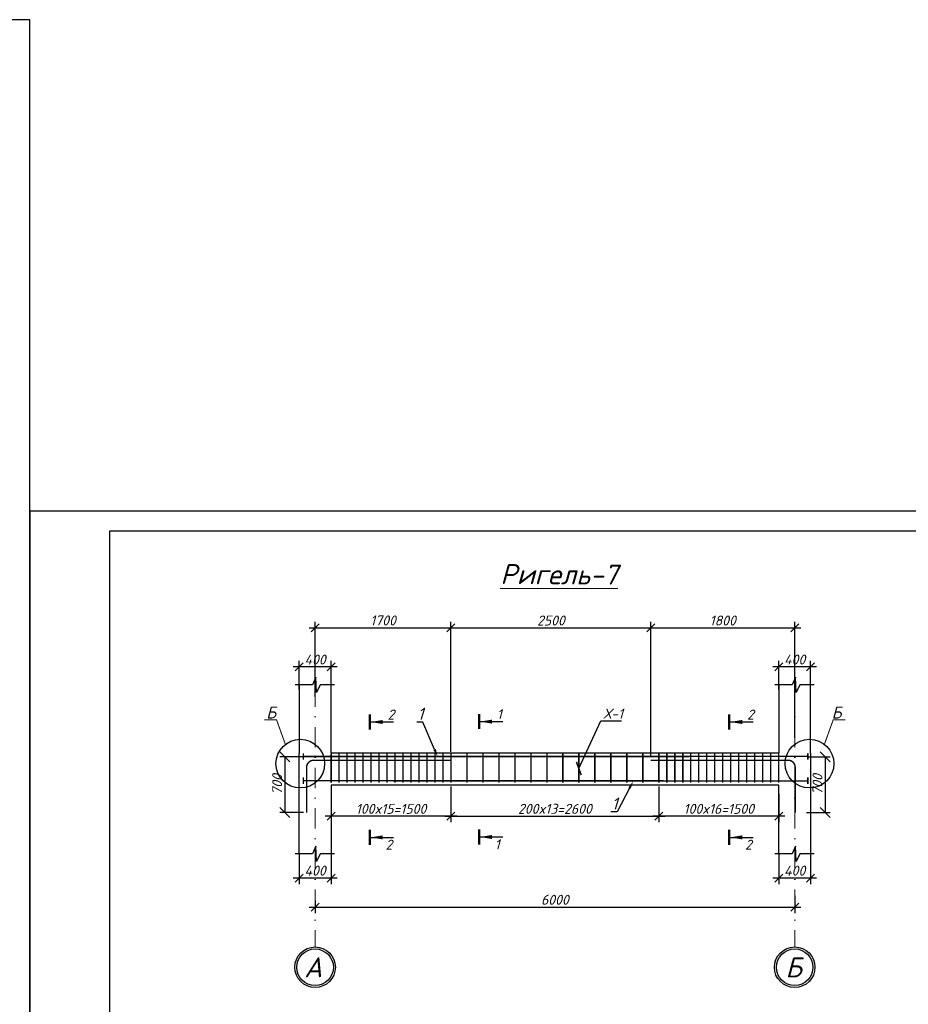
# Model space of a CAD drawing. Header units: millimetres. Extents: x -33345 to 4712671, y -3392 to 121473.
# Tile 640 of 656: x 3294003 to 3316237, y 61864 to 86501. Entities that reach past the tile are written whole.
import ezdxf
from ezdxf import colors
from ezdxf.entities.mleader import LeaderData, LeaderLine
from ezdxf.math import Vec2, Vec3

# ---------------------------------------------------------------- set-up
doc = ezdxf.new("R2010")
doc.units = ezdxf.units.MM
doc.linetypes.add('DASHDOTX2', pattern=[50.8, 25.4, -12.7, 0, -12.7])
doc.layers.add('0.25', color=7, linetype='Continuous', lineweight=25)
doc.layers.add('Лист', color=7, linetype='Continuous')
doc.styles.add('_text', font='isocpeui.ttf')
doc.styles.add('Arch-Dim', font='isocpeui.ttf', dxfattribs={"height": 200})
doc.styles.add('GOST 2.304', font='isocpeui.ttf')
doc.styles.get("Standard").update_dxf_attribs({"font": 'arial.ttf'})
doc.styles.add('ГОСТ 250', font='isocpeui.ttf', dxfattribs={"height": 250})
doc.styles.add('Тохир', font='isocpeui.ttf', dxfattribs={"oblique": 2, "height": 250})
doc.dimstyles.new('Islom 94', dxfattribs={"dimtxt": 250, "dimasz": 200, "dimexe": 150, "dimexo": 100, "dimgap": 60, "dimtad": 1, "dimdec": 0, "dimtxsty": '_text', "dimblk": 'OBLIQUE', "dimcen": 0, "dimdle": 150, "dimadec": 0, "dimazin": 0, "dimtfac": 1, "dimtdec": 0, "dimtmove": 0, "dimatfit": 3, "dimfxl": 1, "dimarcsym": 0})
doc.dimstyles.new('М 100', dxfattribs={"dimscale": 100, "dimtxt": 3, "dimasz": 2.5, "dimexe": 1.25, "dimexo": 0.625, "dimtad": 1, "dimdec": 0, "dimtxsty": 'Standard', "dimblk": 'OBLIQUE', "dimcen": 2.5, "dimadec": 0, "dimazin": 0, "dimtfac": 1, "dimtdec": 0, "dimtmove": 0, "dimatfit": 3, "dimfxl": 1, "dimtfill": 1, "dimarcsym": 0})

# ---------------------------------------------------------------- blocks, each defined once
blk = doc.blocks.new('*U328')
at = {"layer": '0.25', "color": 5, "linetype": 'Continuous', "lineweight": 25, "ltscale": 100}
blk.add_lwpolyline([(-59400, 0), (0, 0), (0, 42000), (-59400, 42000), (-59400, 0)], dxfattribs=at)
blk = doc.blocks.new('*U340')
at = {"layer": '0.25', "color": 5, "linetype": 'Continuous', "lineweight": 25, "ltscale": 100}
blk.add_lwpolyline([(-42000, 0), (0, 0), (0, 29700), (-42000, 29700), (-42000, 0)], dxfattribs=at)
at = {"layer": '0.25', "color": 7, "linetype": 'Continuous', "lineweight": 30, "ltscale": 100}
blk.add_lwpolyline([(-40000, 500), (-500, 500), (-500, 29200), (-40000, 29200), (-40000, 500)], dxfattribs=at)
blk = doc.blocks.new('_Oblique')
at = {"color": 0, "linetype": 'ByBlock', "lineweight": -2}
blk.add_line((-0.5, -0.5), (0.5, 0.5), dxfattribs=at)
blk = doc.blocks.new('*D2165')
at = {"color": 0, "lineweight": -2, "ltscale": 10, "transparency": 16777216}
for p, q in [((3313394, 64582), (3313394, 64145)), ((3301394, 64459), (3301394, 64145)), ((3301244, 64295), (3313544, 64295))]:
    blk.add_line(p, q, dxfattribs=at)
at = {"layer": 'Defpoints', "color": 0, "ltscale": 10, "transparency": 16777216}
for p in [(3301394, 64559), (3313394, 64682), (3313394, 64295)]:
    blk.add_point(p, dxfattribs=at)
at = {"color": 0, "lineweight": -2, "ltscale": 10, "transparency": 16777216, "xscale": 200, "yscale": 200, "zscale": 200, "rotation": 180}
blk.add_blockref('_Oblique', (3301394, 64295), dxfattribs=at)
at = {"color": 0, "lineweight": -2, "ltscale": 10, "transparency": 16777216, "xscale": 200, "yscale": 200, "zscale": 200}
blk.add_blockref('_Oblique', (3313394, 64295), dxfattribs=at)
at = {"color": 0, "lineweight": 25, "ltscale": 10, "transparency": 16777216, "insert": (3307394, 64480), "char_height": 250, "attachment_point": 5, "style": '_text'}
blk.add_mtext('6000', dxfattribs=at)
blk = doc.blocks.new('*D2166')
at = {"color": 0, "lineweight": -2, "ltscale": 10, "transparency": 16777216}
for p, q in [((3312994, 65628), (3312994, 64873)), ((3313794, 65628), (3313794, 64873)), ((3313944, 65023), (3312844, 65023))]:
    blk.add_line(p, q, dxfattribs=at)
at = {"layer": 'Defpoints', "color": 0, "ltscale": 10, "transparency": 16777216}
for p in [(3312994, 65728), (3313794, 65728), (3312994, 65023)]:
    blk.add_point(p, dxfattribs=at)
at = {"color": 0, "lineweight": -2, "ltscale": 10, "transparency": 16777216, "xscale": 200, "yscale": 200, "zscale": 200, "rotation": 180}
blk.add_blockref('_Oblique', (3312994, 65023), dxfattribs=at)
at = {"color": 0, "lineweight": -2, "ltscale": 10, "transparency": 16777216, "xscale": 200, "yscale": 200, "zscale": 200}
blk.add_blockref('_Oblique', (3313794, 65023), dxfattribs=at)
at = {"color": 0, "ltscale": 10, "transparency": 16777216, "insert": (3313394, 65208), "char_height": 250, "attachment_point": 5, "style": '_text'}
blk.add_mtext('400', dxfattribs=at)
blk = doc.blocks.new('*D2167')
at = {"color": 0, "lineweight": -2, "ltscale": 10, "transparency": 16777216}
for p, q in [((3313944, 70306), (3312844, 70306)), ((3312994, 69745), (3312994, 70456)), ((3313794, 69745), (3313794, 70456))]:
    blk.add_line(p, q, dxfattribs=at)
at = {"layer": 'Defpoints', "color": 0, "ltscale": 10, "transparency": 16777216}
for p in [(3312994, 70306), (3312994, 69645), (3313794, 69645)]:
    blk.add_point(p, dxfattribs=at)
at = {"color": 0, "lineweight": -2, "ltscale": 10, "transparency": 16777216, "xscale": 200, "yscale": 200, "zscale": 200, "rotation": 180}
blk.add_blockref('_Oblique', (3312994, 70306), dxfattribs=at)
at = {"color": 0, "lineweight": -2, "ltscale": 10, "transparency": 16777216, "xscale": 200, "yscale": 200, "zscale": 200}
blk.add_blockref('_Oblique', (3313794, 70306), dxfattribs=at)
at = {"color": 0, "ltscale": 10, "transparency": 16777216, "insert": (3313394, 70491), "char_height": 250, "attachment_point": 5, "style": '_text'}
blk.add_mtext('400', dxfattribs=at)
blk = doc.blocks.new('*D2200')
at = {"color": 0, "lineweight": -2, "ltscale": 10, "transparency": 16777216}
for p, q in [((3300994, 65628), (3300994, 64873)), ((3301794, 65628), (3301794, 64873)), ((3301944, 65023), (3300844, 65023))]:
    blk.add_line(p, q, dxfattribs=at)
at = {"layer": 'Defpoints', "color": 0, "ltscale": 10, "transparency": 16777216}
for p in [(3300994, 65728), (3301794, 65728), (3300994, 65023)]:
    blk.add_point(p, dxfattribs=at)
at = {"color": 0, "lineweight": -2, "ltscale": 10, "transparency": 16777216, "xscale": 200, "yscale": 200, "zscale": 200, "rotation": 180}
blk.add_blockref('_Oblique', (3300994, 65023), dxfattribs=at)
at = {"color": 0, "lineweight": -2, "ltscale": 10, "transparency": 16777216, "xscale": 200, "yscale": 200, "zscale": 200}
blk.add_blockref('_Oblique', (3301794, 65023), dxfattribs=at)
at = {"color": 0, "ltscale": 10, "transparency": 16777216, "insert": (3301394, 65208), "char_height": 250, "attachment_point": 5, "style": '_text'}
blk.add_mtext('400', dxfattribs=at)
blk = doc.blocks.new('*D2201')
at = {"color": 0, "lineweight": -2, "ltscale": 10, "transparency": 16777216}
for p, q in [((3301944, 70306), (3300844, 70306)), ((3300994, 69745), (3300994, 70456)), ((3301794, 69745), (3301794, 70456))]:
    blk.add_line(p, q, dxfattribs=at)
at = {"layer": 'Defpoints', "color": 0, "ltscale": 10, "transparency": 16777216}
for p in [(3300994, 70306), (3300994, 69645), (3301794, 69645)]:
    blk.add_point(p, dxfattribs=at)
at = {"color": 0, "lineweight": -2, "ltscale": 10, "transparency": 16777216, "xscale": 200, "yscale": 200, "zscale": 200, "rotation": 180}
blk.add_blockref('_Oblique', (3300994, 70306), dxfattribs=at)
at = {"color": 0, "lineweight": -2, "ltscale": 10, "transparency": 16777216, "xscale": 200, "yscale": 200, "zscale": 200}
blk.add_blockref('_Oblique', (3301794, 70306), dxfattribs=at)
at = {"color": 0, "ltscale": 10, "transparency": 16777216, "insert": (3301394, 70491), "char_height": 250, "attachment_point": 5, "style": '_text'}
blk.add_mtext('400', dxfattribs=at)
blk = doc.blocks.new('*D2202')
at = {"color": 0, "lineweight": -2, "ltscale": 10, "transparency": 16777216}
for p, q in [((3304794, 67314), (3304794, 66420)), ((3309994, 67314), (3309994, 66420)), ((3304644, 66570), (3310144, 66570))]:
    blk.add_line(p, q, dxfattribs=at)
at = {"layer": 'Defpoints', "color": 0, "ltscale": 10, "transparency": 16777216}
for p in [(3304794, 67414), (3309994, 67414), (3309994, 66570)]:
    blk.add_point(p, dxfattribs=at)
at = {"color": 0, "lineweight": -2, "ltscale": 10, "transparency": 16777216, "xscale": 200, "yscale": 200, "zscale": 200, "rotation": 180}
blk.add_blockref('_Oblique', (3304794, 66570), dxfattribs=at)
at = {"color": 0, "lineweight": -2, "ltscale": 10, "transparency": 16777216, "xscale": 200, "yscale": 200, "zscale": 200}
blk.add_blockref('_Oblique', (3309994, 66570), dxfattribs=at)
at = {"color": 0, "ltscale": 10, "transparency": 16777216, "insert": (3307394, 66755), "char_height": 250, "attachment_point": 5, "style": '_text'}
blk.add_mtext('200x13=2600', dxfattribs=at)
blk = doc.blocks.new('*D2203')
at = {"color": 0, "lineweight": -2, "ltscale": 10, "transparency": 16777216}
for p, q in [((3304794, 67314), (3304794, 66420)), ((3301794, 67077), (3301794, 66420)), ((3304944, 66570), (3301644, 66570))]:
    blk.add_line(p, q, dxfattribs=at)
at = {"layer": 'Defpoints', "color": 0, "ltscale": 10, "transparency": 16777216}
for p in [(3304794, 67414), (3301794, 67177), (3301794, 66570)]:
    blk.add_point(p, dxfattribs=at)
at = {"color": 0, "lineweight": -2, "ltscale": 10, "transparency": 16777216, "xscale": 200, "yscale": 200, "zscale": 200, "rotation": 180}
blk.add_blockref('_Oblique', (3301794, 66570), dxfattribs=at)
at = {"color": 0, "lineweight": -2, "ltscale": 10, "transparency": 16777216, "xscale": 200, "yscale": 200, "zscale": 200}
blk.add_blockref('_Oblique', (3304794, 66570), dxfattribs=at)
at = {"color": 0, "ltscale": 10, "transparency": 16777216, "insert": (3303294, 66755), "char_height": 250, "attachment_point": 5, "style": '_text'}
blk.add_mtext('100x15=1500', dxfattribs=at)
blk = doc.blocks.new('*D2204')
at = {"color": 0, "lineweight": -2, "ltscale": 10, "transparency": 16777216}
for p, q in [((3309994, 67314), (3309994, 66420)), ((3312994, 67131), (3312994, 66420)), ((3313144, 66570), (3309844, 66570))]:
    blk.add_line(p, q, dxfattribs=at)
at = {"layer": 'Defpoints', "color": 0, "ltscale": 10, "transparency": 16777216}
for p in [(3309994, 67414), (3312994, 67231), (3309994, 66570)]:
    blk.add_point(p, dxfattribs=at)
at = {"color": 0, "lineweight": -2, "ltscale": 10, "transparency": 16777216, "xscale": 200, "yscale": 200, "zscale": 200, "rotation": 180}
blk.add_blockref('_Oblique', (3309994, 66570), dxfattribs=at)
at = {"color": 0, "lineweight": -2, "ltscale": 10, "transparency": 16777216, "xscale": 200, "yscale": 200, "zscale": 200}
blk.add_blockref('_Oblique', (3312994, 66570), dxfattribs=at)
at = {"color": 0, "ltscale": 10, "transparency": 16777216, "insert": (3311494, 66755), "char_height": 250, "attachment_point": 5, "style": '_text'}
blk.add_mtext('100x16=1500', dxfattribs=at)
blk = doc.blocks.new('*D2205')
at = {"color": 0, "lineweight": -2, "ltscale": 10, "transparency": 16777216}
for p, q in [((3301244, 71282), (3304944, 71282)), ((3301394, 69559), (3301394, 71432)), ((3304794, 68183), (3304794, 71432))]:
    blk.add_line(p, q, dxfattribs=at)
at = {"layer": 'Defpoints', "color": 0, "ltscale": 10, "transparency": 16777216}
for p in [(3304794, 71282), (3301394, 69459), (3304794, 68083)]:
    blk.add_point(p, dxfattribs=at)
at = {"color": 0, "lineweight": -2, "ltscale": 10, "transparency": 16777216, "xscale": 200, "yscale": 200, "zscale": 200, "rotation": 180}
blk.add_blockref('_Oblique', (3301394, 71282), dxfattribs=at)
at = {"color": 0, "lineweight": -2, "ltscale": 10, "transparency": 16777216, "xscale": 200, "yscale": 200, "zscale": 200}
blk.add_blockref('_Oblique', (3304794, 71282), dxfattribs=at)
at = {"color": 0, "lineweight": 25, "ltscale": 10, "transparency": 16777216, "insert": (3303094, 71469), "char_height": 250, "attachment_point": 5, "style": '_text'}
blk.add_mtext('1700', dxfattribs=at)
blk = doc.blocks.new('*D2206')
at = {"color": 0, "lineweight": -2, "ltscale": 10, "transparency": 16777216}
for p, q in [((3304644, 71282), (3309944, 71282)), ((3304794, 68183), (3304794, 71432)), ((3309794, 68085), (3309794, 71432))]:
    blk.add_line(p, q, dxfattribs=at)
at = {"layer": 'Defpoints', "color": 0, "ltscale": 10, "transparency": 16777216}
for p in [(3309794, 71282), (3304794, 68083), (3309794, 67985)]:
    blk.add_point(p, dxfattribs=at)
at = {"color": 0, "lineweight": -2, "ltscale": 10, "transparency": 16777216, "xscale": 200, "yscale": 200, "zscale": 200, "rotation": 180}
blk.add_blockref('_Oblique', (3304794, 71282), dxfattribs=at)
at = {"color": 0, "lineweight": -2, "ltscale": 10, "transparency": 16777216, "xscale": 200, "yscale": 200, "zscale": 200}
blk.add_blockref('_Oblique', (3309794, 71282), dxfattribs=at)
at = {"color": 0, "lineweight": 25, "ltscale": 10, "transparency": 16777216, "insert": (3307294, 71467), "char_height": 250, "attachment_point": 5, "style": '_text'}
blk.add_mtext('2500', dxfattribs=at)
blk = doc.blocks.new('*D2207')
at = {"color": 0, "lineweight": -2, "ltscale": 10, "transparency": 16777216}
for p, q in [((3309644, 71282), (3313544, 71282)), ((3309794, 68085), (3309794, 71432)), ((3313394, 68534), (3313394, 71432))]:
    blk.add_line(p, q, dxfattribs=at)
at = {"layer": 'Defpoints', "color": 0, "ltscale": 10, "transparency": 16777216}
for p in [(3313394, 71282), (3313394, 68434), (3309794, 67985)]:
    blk.add_point(p, dxfattribs=at)
at = {"color": 0, "lineweight": -2, "ltscale": 10, "transparency": 16777216, "xscale": 200, "yscale": 200, "zscale": 200, "rotation": 180}
blk.add_blockref('_Oblique', (3309794, 71282), dxfattribs=at)
at = {"color": 0, "lineweight": -2, "ltscale": 10, "transparency": 16777216, "xscale": 200, "yscale": 200, "zscale": 200}
blk.add_blockref('_Oblique', (3313394, 71282), dxfattribs=at)
at = {"color": 0, "lineweight": 25, "ltscale": 10, "transparency": 16777216, "insert": (3311594, 71467), "char_height": 250, "attachment_point": 5, "style": '_text'}
blk.add_mtext('1800', dxfattribs=at)
blk = doc.blocks.new('_ArchTick')
at = {"color": 0, "linetype": 'ByBlock', "const_width": 0.15}
blk.add_lwpolyline([(-0.5, -0.5), (0.5, 0.5)], dxfattribs=at)
blk = doc.blocks.new('*D2208')
at = {"color": 0, "lineweight": -2, "ltscale": 100, "transparency": 16777216}
for p, q in [((3301085, 68060), (3300509, 68060)), ((3300634, 68060), (3300634, 66660)), ((3301100, 66660), (3300509, 66660))]:
    blk.add_line(p, q, dxfattribs=at)
at = {"layer": 'Defpoints', "color": 0, "ltscale": 100, "transparency": 16777216}
for p in [(3301147, 68060), (3300634, 66660), (3301162, 66660)]:
    blk.add_point(p, dxfattribs=at)
at = {"color": 0, "lineweight": -2, "ltscale": 100, "transparency": 16777216, "xscale": 250, "yscale": 250, "zscale": 250}
for p, rotation in [((3300634, 68060), 90), ((3300634, 66660), 270)]:
    blk.add_blockref('_Oblique', p, dxfattribs=dict(at, rotation=rotation))
at = {"color": 0, "ltscale": 100, "transparency": 16777216, "insert": (3300445, 67360), "char_height": 250, "attachment_point": 5, "rotation": 90, "style": 'Тохир', "bg_fill": 3, "box_fill_scale": 1.1, "bg_fill_color": 256, "bg_fill_true_color": 13158600, "bg_fill_transparency": 0}
blk.add_mtext('700', dxfattribs=at)
blk = doc.blocks.new('*D2209')
at = {"color": 0, "lineweight": -2, "ltscale": 100, "transparency": 16777216}
for p, q in [((3313703, 68060), (3314279, 68060)), ((3314154, 68060), (3314154, 66660)), ((3313689, 66660), (3314279, 66660))]:
    blk.add_line(p, q, dxfattribs=at)
at = {"layer": 'Defpoints', "color": 0, "ltscale": 100, "transparency": 16777216}
for p in [(3313641, 68060), (3313626, 66660), (3314154, 66660)]:
    blk.add_point(p, dxfattribs=at)
at = {"color": 0, "lineweight": -2, "ltscale": 100, "transparency": 16777216, "xscale": 250, "yscale": 250, "zscale": 250}
for p, rotation in [((3314154, 68060), 90), ((3314154, 66660), 270)]:
    blk.add_blockref('_Oblique', p, dxfattribs=dict(at, rotation=rotation))
at = {"color": 0, "ltscale": 100, "transparency": 16777216, "insert": (3313965, 67360), "char_height": 250, "attachment_point": 5, "rotation": 90, "style": 'Тохир', "bg_fill": 3, "box_fill_scale": 1.1, "bg_fill_color": 256, "bg_fill_true_color": 13158600, "bg_fill_transparency": 0}
blk.add_mtext('700', dxfattribs=at)

msp = doc.modelspace()

# ---------------------------------------------------------------- linework, layer by layer
at = {"color": 177, "lineweight": 25, "ltscale": 10, "true_color": 0x293189}
for p, q in [((3300994.122, 69859.671, 1359241.5), (3300994.122, 68143.165, 1359241.5)), ((3313794.122, 68144.079, 1359241.5), (3313794.122, 69856.065, 1359241.5)), ((3300994.122, 65630.266, 1359241.5), (3300994.122, 68143.165, 1359241.5)), ((3313794.122, 68144.079, 1359241.5), (3313794.122, 65630.266, 1359241.5))]:
    msp.add_line(p, q, dxfattribs=at)
at = {"color": 177, "ltscale": 10, "true_color": 0x293189}
for p, q in [((3300994.122, 69856.065, 1359241.5), (3300994.122, 68146.772, 1359241.5)), ((3312994.122, 69856.065, 1359241.5), (3312994.122, 68146.772, 1359241.5))]:
    msp.add_line(p, q, dxfattribs=at)
at = {"color": 1, "linetype": 'DASHDOTX2', "lineweight": 5, "ltscale": 20}
for p, q in [((3301394.277, 69815.954, 1359241.5), (3301394.277, 63298.902, 1359241.5)), ((3313394.277, 69815.954, 1359241.5), (3313394.277, 63298.902, 1359241.5))]:
    msp.add_line(p, q, dxfattribs=at)
at = {"color": 116, "true_color": 0x136734}
for p, q in [((3302785.975, 68928.125, 1359241.5), (3303357.683, 68928.125, 1359241.5)), ((3305521.03, 68938.036, 1359241.5), (3306092.738, 68938.036, 1359241.5)), ((3311781.518, 68928.125, 1359241.5), (3312353.226, 68928.125, 1359241.5)), ((3302785.975, 66040.912, 1359241.5), (3303357.683, 66040.912, 1359241.5)), ((3305521.03, 66050.823, 1359241.5), (3306092.738, 66050.823, 1359241.5)), ((3311781.518, 66040.912, 1359241.5), (3312353.226, 66040.912, 1359241.5))]:
    msp.add_line(p, q, dxfattribs=at)
at = {"color": 7, "elevation": 1359241.5}
for points in [[(3301880.125, 69856.065), (3301522.719, 69856.065), (3301431.468, 69661.885), (3301422.685, 69854.952), (3301414.954, 70046.692), (3301333.191, 69856.065), (3300894.876, 69856.065)], [(3313880.125, 69856.065), (3313522.719, 69856.065), (3313431.468, 69661.885), (3313422.685, 69854.952), (3313414.954, 70046.692), (3313333.191, 69856.065), (3312894.876, 69856.065)], [(3301880.125, 65630.266), (3301522.719, 65630.266), (3301431.468, 65436.086), (3301422.685, 65629.153), (3301414.954, 65820.893), (3301333.191, 65630.266), (3300894.876, 65630.266)], [(3313880.125, 65630.266), (3313522.719, 65630.266), (3313431.468, 65436.086), (3313422.685, 65629.153), (3313414.954, 65820.893), (3313333.191, 65630.266), (3312894.876, 65630.266)]]:
    msp.add_lwpolyline(points, dxfattribs=at)
at = {"color": 177, "lineweight": 25, "ltscale": 10, "true_color": 0x293189, "elevation": 1359241.5}
for points in [[(3312994.122, 69859.671), (3312994.122, 68146.772), (3301794.122, 68144.079), (3301794.122, 69856.065)], [(3312994.122, 65630.266), (3312994.122, 67350.378), (3301794.122, 67347.686), (3301794.122, 65630.266)]]:
    msp.add_lwpolyline(points, dxfattribs=at)
at = {"color": 18, "true_color": 0x000000, "const_width": 25, "elevation": 1359241.5}
for points in [[(3300650.27, 68368.601), (3300429.388, 68983.961), (3300124.576, 68982.945)], [(3314137.938, 68368.601), (3314358.82, 68983.961), (3314663.632, 68982.945)]]:
    msp.add_lwpolyline(points, dxfattribs=at)
at = {"color": 116, "linetype": 'Continuous', "lineweight": 50, "ltscale": 100, "true_color": 0x136734, "elevation": 1359241.5}
for points in [[(3302760.975, 68743.401), (3302760.975, 69112.849)], [(3305496.03, 68753.312), (3305496.03, 69122.76)], [(3311756.518, 68743.401), (3311756.518, 69112.849)], [(3302760.975, 65856.188), (3302760.975, 66225.636)], [(3305496.03, 65866.099), (3305496.03, 66235.547)], [(3311756.518, 65856.188), (3311756.518, 66225.636)]]:
    msp.add_lwpolyline(points, dxfattribs=at)
at = {"ltscale": 100, "const_width": 36.895, "elevation": 1359241.5}
for points in [[(3301101.805, 68145.948), (3301101.805, 67981.53)], [(3313722.909, 68067.331), (3301101.805, 68063.314)], [(3313722.909, 68145.948), (3313722.909, 67981.53)], [(3301101.913, 67544.692), (3301101.913, 67380.273)], [(3313723.016, 67544.692), (3313723.016, 67380.273)], [(3313723.016, 67452.094), (3301101.913, 67458.676)]]:
    msp.add_lwpolyline(points, dxfattribs=at)
at = {"color": 32, "ltscale": 100, "true_color": 0xcd6928, "const_width": 36.895, "elevation": 1359241.5}
for points in [[(3301794.433, 68132.202), (3301794.433, 67413.548)], [(3301994.433, 68132.202), (3301994.433, 67413.548)], [(3302194.433, 68132.202), (3302194.433, 67413.548)], [(3302394.433, 68132.202), (3302394.433, 67413.548)], [(3302594.433, 68132.202), (3302594.433, 67413.548)], [(3302794.433, 68132.202), (3302794.433, 67413.548)], [(3302994.433, 68132.202), (3302994.433, 67413.548)], [(3303194.433, 68132.202), (3303194.433, 67413.548)], [(3303394.433, 68132.202), (3303394.433, 67413.548)], [(3303394.433, 68132.202), (3303394.433, 67413.548)], [(3303594.433, 68132.202), (3303594.433, 67413.548)], [(3303794.433, 68132.202), (3303794.433, 67413.548)], [(3303794.433, 68132.202), (3303794.433, 67413.548)], [(3303994.433, 68132.202), (3303994.433, 67413.548)], [(3304194.433, 68132.202), (3304194.433, 67413.548)], [(3304194.433, 68132.202), (3304194.433, 67413.548)], [(3304394.433, 68132.202), (3304394.433, 67413.548)], [(3304594.433, 68132.202), (3304594.433, 67413.548)], [(3304594.433, 68132.202), (3304594.433, 67413.548)], [(3304794.433, 68132.202), (3304794.433, 67413.548)], [(3305194.433, 68132.202), (3305194.433, 67413.548)], [(3305594.433, 68132.202), (3305594.433, 67413.548)], [(3305994.433, 68132.202), (3305994.433, 67413.548)], [(3306394.433, 68132.202), (3306394.433, 67413.548)], [(3306794.433, 68132.202), (3306794.433, 67413.548)], [(3307194.433, 68132.202), (3307194.433, 67413.548)], [(3307594.433, 68132.202), (3307594.433, 67413.548)], [(3307994.433, 68132.202), (3307994.433, 67413.548)], [(3308394.433, 68132.202), (3308394.433, 67413.548)], [(3308794.433, 68132.202), (3308794.433, 67413.548)], [(3309194.433, 68132.202), (3309194.433, 67413.548)], [(3309594.433, 68132.202), (3309594.433, 67413.548)], [(3309994.433, 68132.202), (3309994.433, 67413.548)], [(3310193.812, 68132.202), (3310193.812, 67413.548)], [(3310393.812, 68132.202), (3310393.812, 67413.548)], [(3310593.812, 68132.202), (3310593.812, 67413.548)], [(3310793.812, 68132.202), (3310793.812, 67413.548)], [(3310993.812, 68132.202), (3310993.812, 67413.548)], [(3311193.812, 68132.202), (3311193.812, 67413.548)], [(3311393.812, 68132.202), (3311393.812, 67413.548)], [(3311593.812, 68132.202), (3311593.812, 67413.548)], [(3311793.812, 68132.202), (3311793.812, 67413.548)], [(3311993.812, 68132.202), (3311993.812, 67413.548)], [(3312193.812, 68132.202), (3312193.812, 67413.548)], [(3312393.812, 68132.202), (3312393.812, 67413.548)], [(3312593.812, 68132.202), (3312593.812, 67413.548)], [(3312793.812, 68132.202), (3312793.812, 67413.548)], [(3312993.812, 68132.202), (3312993.812, 67413.548)]]:
    msp.add_lwpolyline(points, dxfattribs=at)
at = {"color": 5, "ltscale": 100, "const_width": 35, "elevation": 1359241.5}
for points in [[(3301182.27, 66660.006), (3301182.27, 67793.575, -0.432221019), (3301371.84, 67971.905), (3304794.122, 67971.905)], [(3313406.595, 66660.006), (3313406.595, 67793.575, 0.432221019), (3313217.025, 67971.905), (3309794.743, 67971.905)]]:
    msp.add_lwpolyline(points, format="xyb", dxfattribs=at)
at = {"color": 18, "ltscale": 15, "true_color": 0x000000}
for centre in [(3301394.277, 62791.388, 1359241.5), (3313394.277, 62791.388, 1359241.5)]:
    msp.add_circle(centre, 507.514, dxfattribs=at)
at = {"color": 1, "lineweight": 30, "ltscale": 15}
for centre in [(3301394.277, 62791.388, 1359241.5), (3313394.277, 62791.388, 1359241.5)]:
    msp.add_circle(centre, 457.514, dxfattribs=at)
at = {"color": 116, "true_color": 0x136734}
for points in [[(3305521.03, 68938.036, 1359241.5), (3305821.48, 68988.314, 1359241.5), (3305821.48, 68887.758, 1359241.5)], [(3302785.975, 68928.125, 1359241.5), (3303086.425, 68978.403, 1359241.5), (3303086.425, 68877.847, 1359241.5)], [(3311781.518, 68928.125, 1359241.5), (3312081.968, 68978.403, 1359241.5), (3312081.968, 68877.847, 1359241.5)], [(3302785.975, 66040.912, 1359241.5), (3303086.425, 66091.19, 1359241.5), (3303086.425, 65990.634, 1359241.5)], [(3305521.03, 66050.823, 1359241.5), (3305821.48, 66101.101, 1359241.5), (3305821.48, 66000.545, 1359241.5)], [(3311781.518, 66040.912, 1359241.5), (3312081.968, 66091.19, 1359241.5), (3312081.968, 65990.634, 1359241.5)]]:
    msp.add_solid(points, dxfattribs=at)

# ---------------------------------------------------------------- block references
at = {"layer": 'Лист', "ltscale": 100, "transparency": 33554687}
for name, p in [('*U328', (3294252.538, 44501.326, 1359241.5)), ('*U340', (3336252.538, 44501.326, 1359241.5))]:
    msp.add_blockref(name, p, dxfattribs=at)

# ---------------------------------------------------------------- texts
at = {"color": 18, "true_color": 0x000000, "style": 'Arch-Dim'}
for p in [(3300171.507, 69014.755, 1359241.5), (3314320.337, 69014.755, 1359241.5)]:
    msp.add_text('Б', height=300, dxfattribs=at).set_placement(p)
at = {"color": 116, "true_color": 0x136734, "style": '_text'}
for s, p in [('2', (3303155.028, 65732.073, 1359241.5)), ('1', (3305890.083, 65741.984, 1359241.5)), ('2', (3312150.571, 65732.073, 1359241.5))]:
    msp.add_text(s, height=250, dxfattribs=at).set_placement(p)
at = {"color": 177, "ltscale": 10, "true_color": 0x293189, "insert": (3307498.679, 72622.487, 1359241.5), "char_height": 500, "width": 5141.60615, "attachment_point": 5, "rotation": 359.7044053, "style": 'ГОСТ 250'}
msp.add_mtext('{\\LРигель-7}', dxfattribs=at)
at = {"color": 116, "true_color": 0x136734, "char_height": 250, "width": 186.33523, "attachment_point": 1, "style": '_text'}
for s, insert in [('2', (3303208.449, 69239.028, 1359241.5)), ('1', (3305943.504, 69248.939, 1359241.5)), ('2', (3312203.992, 69239.028, 1359241.5))]:
    msp.add_mtext(s, dxfattribs=dict(at, insert=insert))
at = {"char_height": 500, "width": 333.15362, "attachment_point": 9, "style": 'GOST 2.304'}
for s, insert in [('А', (3301571.822, 62538.71, 1832323.999)), ('Б', (3313571.822, 62538.71, 1832323.999))]:
    msp.add_mtext(s, dxfattribs=dict(at, insert=insert))

# ---------------------------------------------------------------- dimensions: what is measured, and where the dimension line sits
at = {"color": 177, "lineweight": 25, "ltscale": 10, "true_color": 0x293189}
for base, p1, p2, picture, middle in [((3304794.433, 71282.19, 1359241.5), (3301394.277, 69459.128, 1359241.5), (3304794.433, 68083.165, 1359241.5), '*D2205', (3303094.355, 71468.799, 1359241.5)), ((3309794.433, 71282.19, 1359241.5), (3304794.433, 68083.165, 1359241.5), (3309794.433, 67985.009, 1359241.5), '*D2206', (3307294.433, 71467.19, 1359241.5)), ((3313394.277, 71282.19, 1359241.5), (3309794.433, 67985.009, 1359241.5), (3313394.277, 68434.437, 1359241.5), '*D2207', (3311594.355, 71467.19, 1359241.5)), ((3313394.277, 64295.247, 1359241.5), (3301394.277, 64558.609, 1359241.5), (3313394.277, 64682.155, 1359241.5), '*D2165', (3307394.277, 64480.247, 1359241.5))]:
    dim = msp.add_linear_dim(base=base, p1=p1, p2=p2, dimstyle='Islom 94', override={"dimlfac": 0.5, "dimtmove": 1}, dxfattribs=at)
    dim.commit()
    dim.dimension.update_dxf_attribs({"geometry": picture, "text_midpoint": middle})
at = {"color": 177, "ltscale": 10, "true_color": 0x293189}
for base, p1, p2, text, picture, middle in [((3300994.122, 70305.549, 1359241.5), (3301794.122, 69644.722, 1359241.5), (3300994.122, 69644.722, 1359241.5), '400', '*D2201', (3301394.122, 70490.549, 1359241.5)), ((3312994.122, 70305.549, 1359241.5), (3313794.122, 69644.722, 1359241.5), (3312994.122, 69644.722, 1359241.5), '400', '*D2167', (3313394.122, 70490.549, 1359241.5)), ((3301793.812, 66569.503, 1359241.5), (3304794.433, 67413.548, 1359241.5), (3301793.812, 67176.823, 1359241.5), '100x15=<>', '*D2203', (3303294.122, 66754.503, 1359241.5)), ((3309994.433, 66569.503, 1359241.5), (3304794.433, 67413.548, 1359241.5), (3309994.433, 67413.548, 1359241.5), '200x13=<>', '*D2202', (3307394.433, 66754.503, 1359241.5)), ((3309994.433, 66569.503, 1359241.5), (3312994.122, 67231.233, 1359241.5), (3309994.433, 67413.548, 1359241.5), '100x16=<>', '*D2204', (3311494.277, 66754.503, 1359241.5)), ((3300994.122, 65023.187, 1359241.5), (3301794.122, 65727.538, 1359241.5), (3300994.122, 65727.538, 1359241.5), '400', '*D2200', (3301394.122, 65208.187, 1359241.5)), ((3312994.122, 65023.187, 1359241.5), (3313794.122, 65727.538, 1359241.5), (3312994.122, 65727.538, 1359241.5), '400', '*D2166', (3313394.122, 65208.187, 1359241.5))]:
    dim = msp.add_linear_dim(base=base, p1=p1, p2=p2, text=text, dimstyle='Islom 94', override={"dimlfac": 0.5}, dxfattribs=at)
    dim.commit()
    dim.dimension.update_dxf_attribs({"geometry": picture, "text_midpoint": middle})

# ---------------------------------------------------------------- leaders
at = {"color": 226, "lineweight": 25, "true_color": 0x691c66}
ml = msp.add_multileader_mtext('Standard', dxfattribs=at)
ml.set_content('1', color=(105, 28, 102), style='Тохир')
ml.set_leader_properties()
ml.build(insert=Vec2(0, 0))
ml.multileader.update_dxf_attribs({"text_left_attachment_type": 6, "text_right_attachment_type": 6, "dogleg_length": 0.36, "arrow_head_size": 200})
ctx = ml.context
ctx.base_point, ctx.char_height, ctx.arrow_head_size, ctx.plane_origin = Vec3(3303968.577, 68924.685, 1359241.5), 300, 200, Vec3(3292227.568, 65031.442, 1359241.5)
ctx.left_attachment, ctx.right_attachment, ctx.text_align_type = 6, 6, 1
notes = []
notes.append((ctx, [(0, (1, 1, 0), (3304092.277, 68924.685, 1359241.5), (-1, 0), 0.36, [(0, [(3304462.363, 68055.855, 1359241.5)], 0, [])])]))
ctx.mtext.insert, ctx.mtext.width, ctx.mtext.alignment, ctx.mtext.flow_direction = Vec3(3304030.247, 69284.685, 1359241.5), 148.95385, 2, 5
at = {"lineweight": 25}
ml = msp.add_multileader_mtext('Standard', dxfattribs=at)
ml.set_content('Х-1', color=256, style='Тохир')
ml.set_leader_properties()
ml.set_arrow_properties(name='ARCHTICK')
ml.build(insert=Vec2(0, 0))
ml.multileader.update_dxf_attribs({"text_left_attachment_type": 6, "text_right_attachment_type": 6, "dogleg_length": 0.36, "arrow_head_size": 250})
ctx = ml.context
ctx.base_point, ctx.char_height, ctx.arrow_head_size, ctx.plane_origin = Vec3(3308547.658, 68961.141, 1359241.5), 250, 250, Vec3(3296789.185, 64787.368, 1359241.5)
ctx.left_attachment, ctx.right_attachment, ctx.text_align_type = 6, 6, 1
notes.append((ctx, [(1, (1, 1, 0), (3308547.298, 68961.141, 1359241.5), (1, 0), 0.36, [(0, [(3307992.484, 67766.052, 1359241.5)], 0, [])])]))
ctx.mtext.insert, ctx.mtext.alignment, ctx.mtext.flow_direction = Vec3(3308852.707, 69261.141, 1359241.5), 2, 5
at = {"color": 226, "lineweight": 25, "true_color": 0x691c66}
ml = msp.add_multileader_mtext('Standard', dxfattribs=at)
ml.set_content('1', color=(105, 28, 102), style='Тохир')
ml.set_leader_properties()
ml.build(insert=Vec2(0, 0))
ml.multileader.update_dxf_attribs({"text_left_attachment_type": 6, "text_right_attachment_type": 6, "dogleg_length": 0.36, "arrow_head_size": 200})
ctx = ml.context
ctx.base_point, ctx.char_height, ctx.arrow_head_size, ctx.plane_origin = Vec3(3308825.718, 66677.143, 1359241.5), 300, 200, Vec3(3297058.598, 62196.88, 1359241.5)
ctx.left_attachment, ctx.right_attachment, ctx.text_align_type = 6, 6, 1
notes.append((ctx, [(0, (1, 1, 0), (3308949.418, 66677.143, 1359241.5), (-1, 0), 0.36, [(0, [(3309355.457, 67449.344, 1359241.5)], 0, [])])]))
ctx.mtext.insert, ctx.mtext.width, ctx.mtext.alignment, ctx.mtext.flow_direction = Vec3(3308887.388, 67037.143, 1359241.5), 148.95385, 2, 5
for ctx, leaders in notes:
    for number, flags, end, landing, length, lines in leaders:
        leader = LeaderData()
        leader.index, (leader.has_last_leader_line, leader.has_dogleg_vector, leader.attachment_direction) = number, flags
        leader.last_leader_point, leader.dogleg_vector, leader.dogleg_length = Vec3(end), Vec3(landing), length
        for number, points, colour, breaks in lines:
            line = LeaderLine()
            line.index, line.vertices, line.color, line.breaks = number, Vec3.list(points), colors.encode_raw_color(colour), breaks
            leader.lines.append(line)
        ctx.leaders.append(leader)

# ---------------------------------------------------------------- next in the draw order: dimensions: what is measured, and where the dimension line sits
at = {"color": 177, "ltscale": 100, "true_color": 0x293189}
for base, p1, p2, picture, middle in [((3300633.872, 66660.006, 1359241.5), (3301147.265, 68059.772, 1359241.5), (3301162.108, 66660.006, 1359241.5), '*D2208', (3300444.763, 67359.889, 1359241.5)), ((3314154.335, 66660.006, 1359241.5), (3313640.943, 68059.772, 1359241.5), (3313626.1, 66660.006, 1359241.5), '*D2209', (3313965.226, 67359.889, 1359241.5))]:
    dim = msp.add_linear_dim(base=base, p1=p1, p2=p2, angle=90, dimstyle='М 100', override={"dimlfac": 0.5, "dimtxsty": 'Тохир', "dimfxl": 100, "dimarcsym": 1}, dxfattribs=at)
    dim.commit()
    dim.dimension.update_dxf_attribs({"geometry": picture, "text_midpoint": middle})

# ---------------------------------------------------------------- next in the draw order: linework, layer by layer
at = {"color": 18, "true_color": 0x000000}
for centre in [(3301023.285, 67886.823, 1359241.5), (3313764.923, 67886.823, 1359241.5)]:
    msp.add_circle(centre, 608.883, dxfattribs=at)

doc.saveas('drawing.dxf')
